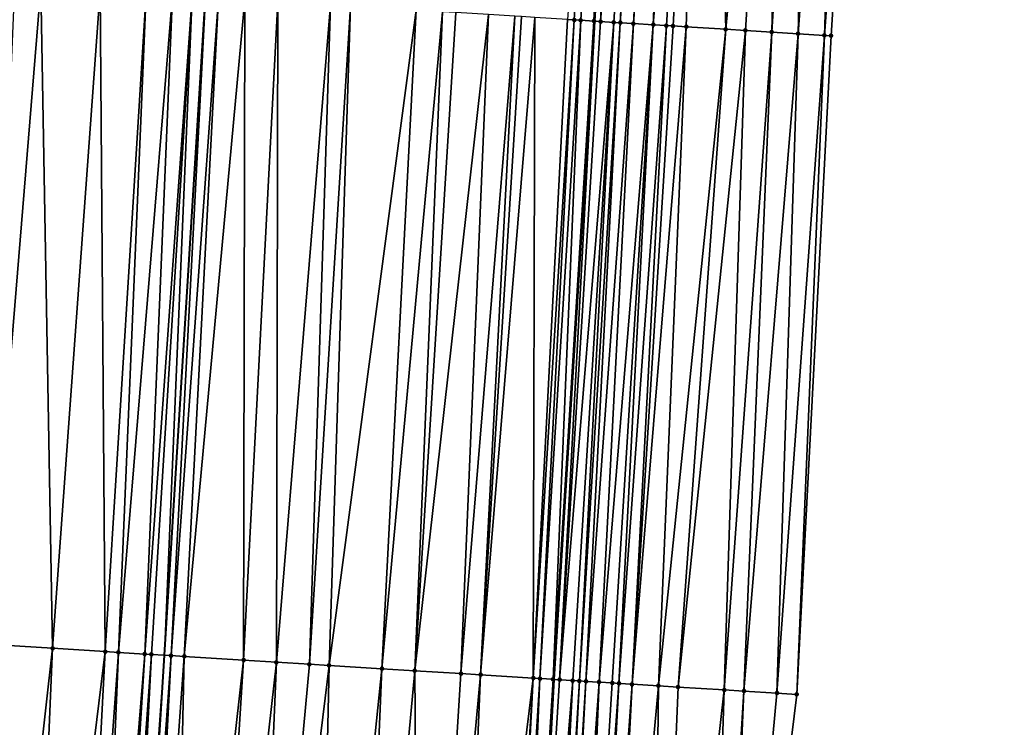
# Model space of a CAD drawing. Header units: feet. Extents: x 2004186 to 2014793, y 836912 to 864902.
# Tile 265 of 656: x 2010702 to 2010732, y 845060 to 845082. Entities that reach past the tile are written whole.
import ezdxf

# ---------------------------------------------------------------- set-up
doc = ezdxf.new("R2010")
doc.units = ezdxf.units.FT
doc.header["$LTSCALE"] = 100
doc.header["$MEASUREMENT"] = 0
for name, color, linetype, lineweight in [('EP_Travel Lane', 5, 'Continuous', 40), ('GPL_Skip Line', 2, 'Continuous', 40), ('Road Shots', 4, 'Continuous', 200), ('Road X-Section', 30, 'Continuous', 13)]:
    doc.layers.add(name, color=color, linetype=linetype, lineweight=lineweight)
doc.layers.add('I-77 SB_MM21-27-Surface-Border', color=7, linetype='Continuous')
doc.layers.add('I-77 SB_MM21-27-Surface-TIN', color=7, linetype='Continuous')

msp = doc.modelspace()

# ---------------------------------------------------------------- linework, layer by layer
at = {"layer": 'EP_Travel Lane'}
msp.add_polyline3d([(2010707.437100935, 844881.9231426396, 417.1435426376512), (2010708.656950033, 844901.8782033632, 417.36672570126), (2010709.876859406, 844921.834250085, 417.6155089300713), (2010711.096844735, 844941.7915393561, 417.8619047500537), (2010712.317186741, 844961.7526256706, 418.1048360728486), (2010713.543113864, 844981.692849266, 418.3668245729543), (2010714.777367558, 845001.6517123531, 418.6161756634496), (2010716.011718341, 845021.6121454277, 418.8373579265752), (2010717.245929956, 845041.5703280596, 419.0776924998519), (2010718.480313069, 845061.5312839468, 419.2801291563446), (2010719.714569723, 845081.4901948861, 419.5310300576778), (2010720.94890513, 845101.4503793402, 419.7585448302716), (2010722.183018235, 845121.4086172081, 419.9808981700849), (2010723.410619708, 845141.3557965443, 420.19337910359), (2010724.632847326, 845161.3150765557, 420.3935569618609), (2010725.854958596, 845181.2724565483, 420.6239400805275)], dxfattribs=at)
at = {"layer": 'GPL_Skip Line'}
msp.add_polyline3d([(2010695.654585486, 844882.6339208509, 417.3118128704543), (2010696.861831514, 844902.5896861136, 417.5372848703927), (2010698.069128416, 844922.5462923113, 417.7819883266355), (2010699.276525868, 844942.5045606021, 418.0487875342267), (2010700.484429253, 844962.4667533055, 418.2730756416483), (2010701.708585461, 844982.4267762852, 418.5285146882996), (2010702.949863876, 845002.3855538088, 418.7671972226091), (2010704.191201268, 845022.3452796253, 419.0010058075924), (2010705.432428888, 845042.3032403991, 419.2425557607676), (2010706.673786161, 845062.2632858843, 419.4631332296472), (2010707.915060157, 845082.2219923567, 419.7077667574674), (2010709.156408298, 845102.1818910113, 419.9220091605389), (2010710.397786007, 845122.1399300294, 420.1534515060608), (2010711.64798445, 845142.0964238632, 420.3681262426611), (2010712.907572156, 845162.0530814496, 420.5808759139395), (2010714.167060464, 845182.0081641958, 420.8089347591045)], dxfattribs=at)
at = {"layer": 'I-77 SB_MM21-27-Surface-Border', "color": 3, "linetype": 'ByBlock', "lineweight": -2}
msp.add_polyline3d([(2010732.131609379, 845180.879003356, 420.3721934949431), (2010730.872119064, 845160.9238887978, 420.1549066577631), (2010730.011715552, 845140.9416950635, 419.9452888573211), (2010729.161795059, 845120.9771813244, 419.7245056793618), (2010728.120064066, 845101.0072496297, 419.5110164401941), (2010726.878722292, 845081.0474533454, 419.2872583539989), (2010725.837085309, 845061.0766971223, 419.0426883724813), (2010723.397970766, 845041.1899922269, 418.8688740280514), (2010723.354491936, 845021.1585545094, 418.5871086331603), (2010722.113115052, 845001.1981936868, 418.380678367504), (2010720.871873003, 844981.2400009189, 418.1388715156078), (2010719.450004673, 844961.3235252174, 417.8896627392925), (2010717.842853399, 844941.3858550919, 417.6423047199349), (2010716.435859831, 844921.4403070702, 417.4072920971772), (2010714.62961452, 844901.5192159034, 417.1748440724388), (2010713.422366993, 844881.5634258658, 416.9460509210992)], dxfattribs=at)
at = {"layer": 'I-77 SB_MM21-27-Surface-TIN', "color": 128, "linetype": 'ByBlock', "lineweight": -2}
for points in [[(2010720.334906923, 845101.4882261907, 419.7878863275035), (2010718.893951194, 845081.5408504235, 419.5640095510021), (2010719.09356802, 845081.528476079, 419.560520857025)], [(2010720.334906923, 845101.4882261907, 419.7878863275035), (2010719.09356802, 845081.528476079, 419.560520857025), (2010719.293187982, 845081.516152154, 419.5526447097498)], [(2010720.534524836, 845101.4758693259, 419.7828839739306), (2010720.334906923, 845101.4882261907, 419.7878863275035), (2010719.293187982, 845081.516152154, 419.5526447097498)], [(2010720.534524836, 845101.4758693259, 419.7828839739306), (2010719.293187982, 845081.516152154, 419.5526447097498), (2010719.692431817, 845081.4915671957, 419.53141955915)], [(2010720.933770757, 845101.4513179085, 419.7587759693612), (2010720.534524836, 845101.4758693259, 419.7828839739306), (2010719.692431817, 845081.4915671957, 419.53141955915)], [(2010720.933770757, 845101.4513179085, 419.7587759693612), (2010719.692431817, 845081.4915671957, 419.53141955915), (2010719.714569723, 845081.4901948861, 419.5310300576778)], [(2010720.933770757, 845101.4513179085, 419.7587759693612), (2010719.714569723, 845081.4901948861, 419.5310300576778), (2010720.94890513, 845101.4503793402, 419.7585448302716)], [(2010719.892048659, 845081.4791931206, 419.5279074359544), (2010720.94890513, 845101.4503793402, 419.7585448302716), (2010719.714569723, 845081.4901948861, 419.5310300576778)], [(2010721.532620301, 845101.4141798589, 419.7496300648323), (2010720.94890513, 845101.4503793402, 419.7585448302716), (2010719.892048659, 845081.4791931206, 419.5279074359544)], [(2010721.532620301, 845101.4141798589, 419.7496300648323), (2010719.892048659, 845081.4791931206, 419.5279074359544), (2010720.291277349, 845081.4543646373, 419.52787372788)], [(2010721.532620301, 845101.4141798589, 419.7496300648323), (2010720.291277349, 845081.4543646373, 419.52787372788), (2010720.490895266, 845081.4420078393, 419.5228581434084)], [(2010721.732236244, 845101.4017913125, 419.7473805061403), (2010721.532620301, 845101.4141798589, 419.7496300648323), (2010720.490895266, 845081.4420078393, 419.5228581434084)], [(2010721.931856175, 845101.3894669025, 419.7395581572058), (2010721.732236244, 845101.4017913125, 419.7473805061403), (2010720.490895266, 845081.4420078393, 419.5228581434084)], [(2010721.931856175, 845101.3894669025, 419.7395581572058), (2010720.490895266, 845081.4420078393, 419.5228581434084), (2010720.890140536, 845081.4174459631, 419.4996244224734)], [(2010722.331097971, 845101.3648491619, 419.7212129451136), (2010721.931856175, 845101.3894669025, 419.7395581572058), (2010720.890140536, 845081.4174459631, 419.4996244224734)], [(2010722.331097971, 845101.3648491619, 419.7212129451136), (2010720.890140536, 845081.4174459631, 419.4996244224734), (2010721.488999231, 845081.3804550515, 419.4776611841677)], [(2010723.129573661, 845101.3154866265, 419.695562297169), (2010722.331097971, 845101.3648491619, 419.7212129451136), (2010721.488999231, 845081.3804550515, 419.4776611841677)], [(2010723.129573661, 845101.3154866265, 419.695562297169), (2010721.488999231, 845081.3804550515, 419.4776611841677), (2010721.888235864, 845081.3557542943, 419.4665128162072)], [(2010723.129573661, 845101.3154866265, 419.695562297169), (2010721.888235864, 845081.3557542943, 419.4665128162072), (2010722.087852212, 845081.3433722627, 419.4636930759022)], [(2010723.129573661, 845101.3154866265, 419.695562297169), (2010722.087852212, 845081.3433722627, 419.4636930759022), (2010722.487090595, 845081.3186996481, 419.4500957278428)], [(2010723.129573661, 845101.3154866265, 419.695562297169), (2010722.487090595, 845081.3186996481, 419.4500957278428), (2010723.684808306, 845081.2447229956, 419.4057193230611)], [(2010725.5250082, 845101.1675191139, 419.608175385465), (2010723.129573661, 845101.3154866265, 419.695562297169), (2010723.684808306, 845081.2447229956, 419.4057193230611)], [(2010725.5250082, 845101.1675191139, 419.608175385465), (2010723.684808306, 845081.2447229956, 419.4057193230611), (2010724.283669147, 845081.2077665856, 419.3807537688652)], [(2010725.5250082, 845101.1675191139, 419.608175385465), (2010724.283669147, 845081.2077665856, 419.3807537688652), (2010725.082147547, 845081.1584476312, 419.3512727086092)], [(2010726.32348811, 845101.118224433, 419.5766288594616), (2010725.5250082, 845101.1675191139, 419.608175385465), (2010725.082147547, 845081.1584476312, 419.3512727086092)], [(2010726.32348811, 845101.118224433, 419.5766288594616), (2010725.082147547, 845081.1584476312, 419.3512727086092), (2010725.88062646, 845081.109136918, 419.3210744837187)], [(2010727.321587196, 845101.0565931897, 419.5383158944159), (2010726.32348811, 845101.118224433, 419.5766288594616), (2010725.88062646, 845081.109136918, 419.3210744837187)], [(2010727.321587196, 845101.0565931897, 419.5383158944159), (2010725.88062646, 845081.109136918, 419.3210744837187), (2010726.679101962, 845081.0597713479, 419.2956498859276)], [(2010727.321587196, 845101.0565931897, 419.5383158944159), (2010726.679101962, 845081.0597713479, 419.2956498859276), (2010728.120064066, 845101.0072496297, 419.5110164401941)], [(2010728.120064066, 845101.0072496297, 419.5110164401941), (2010726.679101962, 845081.0597713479, 419.2956498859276), (2010726.878722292, 845081.0474533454, 419.2872583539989)], [(2010702.924747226, 845082.5330829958, 419.644263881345), (2010702.126296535, 845082.5828474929, 419.6349740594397), (2010701.28424777, 845062.5992569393, 419.3999275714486)], [(2010702.924747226, 845082.5330829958, 419.644263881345), (2010701.28424777, 845062.5992569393, 419.3999275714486), (2010703.280371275, 845062.4747938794, 419.4257103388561)], [(2010704.721254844, 845082.421009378, 419.6741724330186), (2010702.924747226, 845082.5330829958, 419.644263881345), (2010703.280371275, 845062.4747938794, 419.4257103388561)], [(2010704.721254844, 845082.421009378, 419.6741724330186), (2010703.280371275, 845062.4747938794, 419.4257103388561), (2010704.877264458, 845062.3751330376, 419.4536494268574)], [(2010706.118536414, 845082.3338067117, 419.7004191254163), (2010704.721254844, 845082.421009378, 419.6741724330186), (2010704.877264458, 845062.3751330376, 419.4536494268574)], [(2010706.118536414, 845082.3338067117, 419.7004191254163), (2010704.877264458, 845062.3751330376, 419.4536494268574), (2010705.276487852, 845062.3502194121, 419.460505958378)], [(2010706.916987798, 845082.2840533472, 419.7087401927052), (2010706.118536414, 845082.3338067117, 419.7004191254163), (2010705.276487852, 845062.3502194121, 419.460505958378)], [(2010706.916987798, 845082.2840533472, 419.7087401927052), (2010705.276487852, 845062.3502194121, 419.460505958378), (2010706.074939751, 845062.3004743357, 419.4675711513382)], [(2010707.515828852, 845082.2467787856, 419.7114600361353), (2010706.916987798, 845082.2840533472, 419.7087401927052), (2010706.074939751, 845062.3004743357, 419.4675711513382)], [(2010707.515828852, 845082.2467787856, 419.7114600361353), (2010706.074939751, 845062.3004743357, 419.4675711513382), (2010706.274553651, 845062.2880529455, 419.4681337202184)], [(2010707.515828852, 845082.2467787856, 419.7114600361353), (2010706.274553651, 845062.2880529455, 419.4681337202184), (2010706.673786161, 845062.2632858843, 419.4631332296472)], [(2010707.515828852, 845082.2467787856, 419.7114600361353), (2010706.673786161, 845062.2632858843, 419.4631332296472), (2010707.915060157, 845082.2219923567, 419.7077667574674)], [(2010706.873402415, 845062.2509023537, 419.4606329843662), (2010707.915060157, 845082.2219923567, 419.7077667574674), (2010706.673786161, 845062.2632858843, 419.4631332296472)], [(2010708.314289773, 845082.1971787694, 419.7064368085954), (2010707.915060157, 845082.2219923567, 419.7077667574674), (2010706.873402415, 845062.2509023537, 419.4606329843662)], [(2010708.314289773, 845082.1971787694, 419.7064368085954), (2010706.873402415, 845062.2509023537, 419.4606329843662), (2010707.272631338, 845062.2260776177, 419.4602983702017)], [(2010709.112757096, 845082.147681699, 419.6924552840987), (2010708.314289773, 845082.1971787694, 419.7064368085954), (2010707.272631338, 845062.2260776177, 419.4602983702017)], [(2010709.112757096, 845082.147681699, 419.6924552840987), (2010707.272631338, 845062.2260776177, 419.4602983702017), (2010709.069184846, 845062.1147418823, 419.428408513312)], [(2010710.110842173, 845082.0858252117, 419.6736861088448), (2010709.112757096, 845082.147681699, 419.6924552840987), (2010709.069184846, 845062.1147418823, 419.428408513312)], [(2010710.110842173, 845082.0858252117, 419.6736861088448), (2010709.069184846, 845062.1147418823, 419.428408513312), (2010710.067268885, 845062.0528686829, 419.4123109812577)], [(2010711.707772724, 845081.9867652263, 419.6514528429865), (2010710.110842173, 845082.0858252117, 419.6736861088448), (2010710.067268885, 845062.0528686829, 419.4123109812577)], [(2010711.707772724, 845081.9867652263, 419.6514528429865), (2010710.067268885, 845062.0528686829, 419.4123109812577), (2010711.065348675, 845061.9909271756, 419.401739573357)], [(2010712.306619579, 845081.9495839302, 419.6460567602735), (2010711.707772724, 845081.9867652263, 419.6514528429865), (2010711.065348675, 845061.9909271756, 419.401739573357)], [(2010712.306619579, 845081.9495839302, 419.6460567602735), (2010711.065348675, 845061.9909271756, 419.401739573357), (2010711.664194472, 845061.9537288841, 419.3980977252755)], [(2010714.302774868, 845081.8256319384, 419.62931753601), (2010712.306619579, 845081.9495839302, 419.6460567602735), (2010711.664194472, 845061.9537288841, 419.3980977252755)], [(2010714.302774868, 845081.8256319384, 419.62931753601), (2010711.664194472, 845061.9537288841, 419.3980977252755), (2010713.261121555, 845061.8546131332, 419.3819389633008)], [(2010715.1012394, 845081.7760899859, 419.6192416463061), (2010714.302774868, 845081.8256319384, 419.62931753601), (2010713.261121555, 845061.8546131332, 419.3819389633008)], [(2010715.1012394, 845081.7760899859, 419.6192416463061), (2010713.261121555, 845061.8546131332, 419.3819389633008), (2010714.25920094, 845061.792665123, 419.3718936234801)], [(2010715.500472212, 845081.7513277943, 419.6134392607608), (2010715.1012394, 845081.7760899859, 419.6192416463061), (2010714.25920094, 845061.792665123, 419.3718936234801)], [(2010716.49855105, 845081.6893709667, 419.6034016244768), (2010715.500472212, 845081.7513277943, 419.6134392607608), (2010714.25920094, 845061.792665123, 419.3718936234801)], [(2010716.49855105, 845081.6893709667, 419.6034016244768), (2010714.25920094, 845061.792665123, 419.3718936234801), (2010715.65651242, 845061.705943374, 419.3573880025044)], [(2010717.29701562, 845081.6398296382, 419.5932714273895), (2010716.49855105, 845081.6893709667, 419.6034016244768), (2010715.65651242, 845061.705943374, 419.3573880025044)], [(2010717.29701562, 845081.6398296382, 419.5932714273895), (2010715.65651242, 845061.705943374, 419.3573880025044), (2010716.255363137, 845061.6688241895, 419.3473464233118)], [(2010717.496632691, 845081.6274592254, 419.5894406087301), (2010717.29701562, 845081.6398296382, 419.5932714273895), (2010716.255363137, 845061.6688241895, 419.3473464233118)], [(2010717.895864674, 845081.6026837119, 419.5847974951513), (2010717.496632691, 845081.6274592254, 419.5894406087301), (2010716.255363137, 845061.6688241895, 419.3473464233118)], [(2010717.895864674, 845081.6026837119, 419.5847974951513), (2010716.255363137, 845061.6688241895, 419.3473464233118), (2010717.852304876, 845061.5699440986, 419.3121227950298)], [(2010718.893951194, 845081.5408504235, 419.5640095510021), (2010717.895864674, 845081.6026837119, 419.5847974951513), (2010717.852304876, 845061.5699440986, 419.3121227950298)], [(2010719.09356802, 845081.528476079, 419.560520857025), (2010718.893951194, 845081.5408504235, 419.5640095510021), (2010717.852304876, 845061.5699440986, 419.3121227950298)], [(2010719.09356802, 845081.528476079, 419.560520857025), (2010717.852304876, 845061.5699440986, 419.3121227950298), (2010718.051924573, 845061.5576159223, 419.3051443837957)], [(2010719.293187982, 845081.516152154, 419.5526447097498), (2010719.09356802, 845081.528476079, 419.560520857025), (2010718.051924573, 845061.5576159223, 419.3051443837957)], [(2010719.293187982, 845081.516152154, 419.5526447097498), (2010718.051924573, 845061.5576159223, 419.3051443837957), (2010718.451172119, 845061.5330906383, 419.2805841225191)], [(2010719.692431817, 845081.4915671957, 419.53141955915), (2010719.293187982, 845081.516152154, 419.5526447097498), (2010718.451172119, 845061.5330906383, 419.2805841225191)], [(2010719.692431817, 845081.4915671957, 419.53141955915), (2010718.451172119, 845061.5330906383, 419.2805841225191), (2010718.480313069, 845061.5312839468, 419.2801291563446)], [(2010719.692431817, 845081.4915671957, 419.53141955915), (2010718.480313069, 845061.5312839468, 419.2801291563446), (2010719.714569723, 845081.4901948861, 419.5310300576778)], [(2010718.650788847, 845061.5207147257, 419.2774675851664), (2010719.714569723, 845081.4901948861, 419.5310300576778), (2010718.480313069, 845061.5312839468, 419.2801291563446)], [(2010719.892048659, 845081.4791931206, 419.5279074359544), (2010719.714569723, 845081.4901948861, 419.5310300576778), (2010718.650788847, 845061.5207147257, 419.2774675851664)], [(2010720.291277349, 845081.4543646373, 419.52787372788), (2010719.892048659, 845081.4791931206, 419.5279074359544), (2010718.650788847, 845061.5207147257, 419.2774675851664)], [(2010720.291277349, 845081.4543646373, 419.52787372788), (2010718.650788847, 845061.5207147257, 419.2774675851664), (2010719.050013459, 845061.4958206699, 419.282740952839)], [(2010720.291277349, 845081.4543646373, 419.52787372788), (2010719.050013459, 845061.4958206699, 419.282740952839), (2010719.24962928, 845061.4834301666, 419.2808047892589)], [(2010720.490895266, 845081.4420078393, 419.5228581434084), (2010720.291277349, 845081.4543646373, 419.52787372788), (2010719.24962928, 845061.4834301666, 419.2808047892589)], [(2010720.490895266, 845081.4420078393, 419.5228581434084), (2010719.24962928, 845061.4834301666, 419.2808047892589), (2010719.44925236, 845061.4711563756, 419.2694266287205)], [(2010720.890140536, 845081.4174459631, 419.4996244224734), (2010720.490895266, 845081.4420078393, 419.5228581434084), (2010719.44925236, 845061.4711563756, 419.2694266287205)], [(2010720.890140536, 845081.4174459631, 419.4996244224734), (2010719.44925236, 845061.4711563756, 419.2694266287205), (2010719.848492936, 845061.4465190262, 419.2539324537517)], [(2010721.488999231, 845081.3804550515, 419.4776611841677), (2010720.890140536, 845081.4174459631, 419.4996244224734), (2010719.848492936, 845061.4465190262, 419.2539324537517)], [(2010721.488999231, 845081.3804550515, 419.4776611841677), (2010719.848492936, 845061.4465190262, 419.2539324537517), (2010720.247731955, 845061.421856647, 419.2404631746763)], [(2010721.488999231, 845081.3804550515, 419.4776611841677), (2010720.247731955, 845061.421856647, 419.2404631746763), (2010720.447349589, 845061.40949528, 419.2361698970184)], [(2010721.888235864, 845081.3557542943, 419.4665128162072), (2010721.488999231, 845081.3804550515, 419.4776611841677), (2010720.447349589, 845061.40949528, 419.2361698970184)], [(2010721.888235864, 845081.3557542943, 419.4665128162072), (2010720.447349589, 845061.40949528, 419.2361698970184), (2010720.846581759, 845061.3847227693, 419.2316102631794)], [(2010722.087852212, 845081.3433722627, 419.4636930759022), (2010721.888235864, 845081.3557542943, 419.4665128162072), (2010720.846581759, 845061.3847227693, 419.2316102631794)], [(2010722.487090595, 845081.3186996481, 419.4500957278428), (2010722.087852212, 845081.3433722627, 419.4636930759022), (2010720.846581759, 845061.3847227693, 419.2316102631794)], [(2010722.487090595, 845081.3186996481, 419.4500957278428), (2010720.846581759, 845061.3847227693, 419.2316102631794), (2010721.645062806, 845061.3354463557, 419.200760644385)], [(2010723.684808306, 845081.2447229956, 419.4057193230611), (2010722.487090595, 845081.3186996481, 419.4500957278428), (2010721.645062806, 845061.3354463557, 419.200760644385)], [(2010723.684808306, 845081.2447229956, 419.4057193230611), (2010721.645062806, 845061.3354463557, 419.200760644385), (2010722.243924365, 845061.2985015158, 419.1766145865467)], [(2010724.283669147, 845081.2077665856, 419.3807537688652), (2010723.684808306, 845081.2447229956, 419.4057193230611), (2010722.243924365, 845061.2985015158, 419.1766145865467)], [(2010724.283669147, 845081.2077665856, 419.3807537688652), (2010722.243924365, 845061.2985015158, 419.1766145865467), (2010723.641265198, 845061.2122517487, 419.1239256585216)], [(2010725.082147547, 845081.1584476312, 419.3512727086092), (2010724.283669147, 845081.2077665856, 419.3807537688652), (2010723.641265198, 845061.2122517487, 419.1239256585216)], [(2010725.082147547, 845081.1584476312, 419.3512727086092), (2010723.641265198, 845061.2122517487, 419.1239256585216), (2010724.24012613, 845061.1752968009, 419.1005973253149)], [(2010725.88062646, 845081.109136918, 419.3210744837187), (2010725.082147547, 845081.1584476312, 419.3512727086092), (2010724.24012613, 845061.1752968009, 419.1005973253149)], [(2010725.88062646, 845081.109136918, 419.3210744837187), (2010724.24012613, 845061.1752968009, 419.1005973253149), (2010725.238226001, 845061.11367819, 419.0639035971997)], [(2010726.679101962, 845081.0597713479, 419.2956498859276), (2010725.88062646, 845081.109136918, 419.3210744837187), (2010725.238226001, 845061.11367819, 419.0639035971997)], [(2010726.679101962, 845081.0597713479, 419.2956498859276), (2010725.238226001, 845061.11367819, 419.0639035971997), (2010725.837085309, 845061.0766971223, 419.0426883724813)], [(2010726.679101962, 845081.0597713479, 419.2956498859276), (2010725.837085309, 845061.0766971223, 419.0426883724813), (2010726.878722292, 845081.0474533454, 419.2872583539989)], [(2010703.280371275, 845062.4747938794, 419.4257103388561), (2010701.28424777, 845062.5992569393, 419.3999275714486), (2010701.040951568, 845042.5769689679, 419.1861978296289)], [(2010703.280371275, 845062.4747938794, 419.4257103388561), (2010701.040951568, 845042.5769689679, 419.1861978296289), (2010702.438235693, 845042.4898073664, 419.2102315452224)], [(2010704.877264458, 845062.3751330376, 419.4536494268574), (2010703.280371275, 845062.4747938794, 419.4257103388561), (2010702.438235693, 845042.4898073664, 419.2102315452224)], [(2010704.877264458, 845062.3751330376, 419.4536494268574), (2010702.438235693, 845042.4898073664, 419.2102315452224), (2010703.835516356, 845042.4025901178, 419.2393982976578)], [(2010705.276487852, 845062.3502194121, 419.460505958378), (2010704.877264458, 845062.3751330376, 419.4536494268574), (2010703.835516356, 845042.4025901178, 419.2393982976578)], [(2010705.276487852, 845062.3502194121, 419.460505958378), (2010703.835516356, 845042.4025901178, 419.2393982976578), (2010704.434354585, 845042.3652701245, 419.2464719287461)], [(2010706.074939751, 845062.3004743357, 419.4675711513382), (2010705.276487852, 845062.3502194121, 419.460505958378), (2010704.434354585, 845042.3652701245, 419.2464719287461)], [(2010706.074939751, 845062.3004743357, 419.4675711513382), (2010704.434354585, 845042.3652701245, 419.2464719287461), (2010704.833582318, 845042.3404262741, 419.2478535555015)], [(2010706.274553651, 845062.2880529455, 419.4681337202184), (2010706.074939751, 845062.3004743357, 419.4675711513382), (2010704.833582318, 845042.3404262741, 419.2478535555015)], [(2010706.274553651, 845062.2880529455, 419.4681337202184), (2010704.833582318, 845042.3404262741, 419.2478535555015), (2010705.232814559, 845042.3156548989, 419.2425498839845)], [(2010706.274553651, 845062.2880529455, 419.4681337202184), (2010705.232814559, 845042.3156548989, 419.2425498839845), (2010706.673786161, 845062.2632858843, 419.4631332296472)], [(2010705.232814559, 845042.3156548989, 419.2425498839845), (2010705.432428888, 845042.3032403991, 419.2425557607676), (2010706.673786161, 845062.2632858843, 419.4631332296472)], [(2010706.873402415, 845062.2509023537, 419.4606329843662), (2010706.673786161, 845062.2632858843, 419.4631332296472), (2010705.432428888, 845042.3032403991, 419.2425557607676)], [(2010706.873402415, 845062.2509023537, 419.4606329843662), (2010705.432428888, 845042.3032403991, 419.2425557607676), (2010705.831657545, 845042.2784113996, 419.2425675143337)], [(2010707.272631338, 845062.2260776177, 419.4602983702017), (2010706.873402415, 845062.2509023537, 419.4606329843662), (2010705.831657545, 845042.2784113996, 419.2425675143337)], [(2010707.272631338, 845062.2260776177, 419.4602983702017), (2010705.831657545, 845042.2784113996, 419.2425675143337), (2010706.82973954, 845042.2165053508, 419.2272431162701)], [(2010709.069184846, 845062.1147418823, 419.428408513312), (2010707.272631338, 845062.2260776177, 419.4602983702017), (2010706.82973954, 845042.2165053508, 419.2272431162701)], [(2010709.069184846, 845062.1147418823, 419.428408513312), (2010706.82973954, 845042.2165053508, 419.2272431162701), (2010707.827821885, 845042.1546049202, 419.2114004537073)], [(2010710.067268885, 845062.0528686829, 419.4123109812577), (2010709.069184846, 845062.1147418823, 419.428408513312), (2010707.827821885, 845042.1546049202, 419.2114004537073)], [(2010710.067268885, 845062.0528686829, 419.4123109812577), (2010707.827821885, 845042.1546049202, 419.2114004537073), (2010709.225133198, 845042.067880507, 419.1951067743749)], [(2010711.065348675, 845061.9909271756, 419.401739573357), (2010710.067268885, 845062.0528686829, 419.4123109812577), (2010709.225133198, 845042.067880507, 419.1951067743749)], [(2010711.664194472, 845061.9537288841, 419.3980977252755), (2010711.065348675, 845061.9909271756, 419.401739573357), (2010709.225133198, 845042.067880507, 419.1951067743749)], [(2010711.664194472, 845061.9537288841, 419.3980977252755), (2010709.225133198, 845042.067880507, 419.1951067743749), (2010711.221288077, 845041.9439219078, 419.1779716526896)], [(2010713.261121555, 845061.8546131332, 419.3819389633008), (2010711.664194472, 845061.9537288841, 419.3980977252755), (2010711.221288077, 845041.9439219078, 419.1779716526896)], [(2010713.261121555, 845061.8546131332, 419.3819389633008), (2010711.221288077, 845041.9439219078, 419.1779716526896), (2010712.418984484, 845041.8696026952, 419.1625298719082)], [(2010714.25920094, 845061.792665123, 419.3718936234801), (2010713.261121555, 845061.8546131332, 419.3819389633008), (2010712.418984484, 845041.8696026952, 419.1625298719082)], [(2010714.25920094, 845061.792665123, 419.3718936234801), (2010712.418984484, 845041.8696026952, 419.1625298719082), (2010714.415137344, 845041.7456116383, 419.1483887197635)], [(2010715.65651242, 845061.705943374, 419.3573880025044), (2010714.25920094, 845061.792665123, 419.3718936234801), (2010714.415137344, 845041.7456116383, 419.1483887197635)], [(2010716.255363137, 845061.6688241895, 419.3473464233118), (2010715.65651242, 845061.705943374, 419.3573880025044), (2010714.415137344, 845041.7456116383, 419.1483887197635)], [(2010716.255363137, 845061.6688241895, 419.3473464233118), (2010714.415137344, 845041.7456116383, 419.1483887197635), (2010715.413217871, 845041.6836819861, 419.1352415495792)], [(2010717.852304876, 845061.5699440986, 419.3121227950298), (2010716.255363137, 845061.6688241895, 419.3473464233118), (2010715.413217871, 845041.6836819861, 419.1352415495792)], [(2010717.852304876, 845061.5699440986, 419.3121227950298), (2010715.413217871, 845041.6836819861, 419.1352415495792), (2010716.610920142, 845041.6094570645, 419.1111021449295)], [(2010717.852304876, 845061.5699440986, 419.3121227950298), (2010716.610920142, 845041.6094570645, 419.1111021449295), (2010716.81053945, 845041.5971226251, 419.1037230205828)], [(2010718.051924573, 845061.5576159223, 419.3051443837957), (2010717.852304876, 845061.5699440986, 419.3121227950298), (2010716.81053945, 845041.5971226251, 419.1037230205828)], [(2010718.051924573, 845061.5576159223, 419.3051443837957), (2010716.81053945, 845041.5971226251, 419.1037230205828), (2010717.209785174, 845041.5725680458, 419.0784215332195)], [(2010718.451172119, 845061.5330906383, 419.2805841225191), (2010718.051924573, 845061.5576159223, 419.3051443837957), (2010717.209785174, 845041.5725680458, 419.0784215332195)], [(2010718.451172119, 845061.5330906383, 419.2805841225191), (2010717.209785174, 845041.5725680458, 419.0784215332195), (2010717.245929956, 845041.5703280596, 419.0776924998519)], [(2010718.451172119, 845061.5330906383, 419.2805841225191), (2010717.245929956, 845041.5703280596, 419.0776924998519), (2010718.480313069, 845061.5312839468, 419.2801291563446)], [(2010717.409402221, 845041.5601972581, 419.0743952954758), (2010718.480313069, 845061.5312839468, 419.2801291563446), (2010717.245929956, 845041.5703280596, 419.0776924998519)], [(2010718.650788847, 845061.5207147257, 419.2774675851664), (2010718.480313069, 845061.5312839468, 419.2801291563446), (2010717.409402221, 845041.5601972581, 419.0743952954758)], [(2010719.050013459, 845061.4958206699, 419.282740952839), (2010718.650788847, 845061.5207147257, 419.2774675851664), (2010717.409402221, 845041.5601972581, 419.0743952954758)], [(2010719.050013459, 845061.4958206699, 419.282740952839), (2010717.409402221, 845041.5601972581, 419.0743952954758), (2010717.808629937, 845041.5353531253, 419.0758029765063)], [(2010719.050013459, 845061.4958206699, 419.282740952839), (2010717.808629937, 845041.5353531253, 419.0758029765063), (2010718.008246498, 845041.5229745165, 419.07249817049)], [(2010719.24962928, 845061.4834301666, 419.2808047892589), (2010719.050013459, 845061.4958206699, 419.282740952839), (2010718.008246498, 845041.5229745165, 419.07249817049)], [(2010719.24962928, 845061.4834301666, 419.2808047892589), (2010718.008246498, 845041.5229745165, 419.07249817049), (2010718.207870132, 845041.5107096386, 419.0587025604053)], [(2010719.44925236, 845061.4711563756, 419.2694266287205), (2010719.24962928, 845061.4834301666, 419.2808047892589), (2010718.207870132, 845041.5107096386, 419.0587025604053)], [(2010719.44925236, 845061.4711563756, 419.2694266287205), (2010718.207870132, 845041.5107096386, 419.0587025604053), (2010718.407492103, 845041.4984180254, 419.0473730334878)], [(2010719.848492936, 845061.4465190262, 419.2539324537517), (2010719.44925236, 845061.4711563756, 419.2694266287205), (2010718.407492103, 845041.4984180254, 419.0473730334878)], [(2010719.848492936, 845061.4465190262, 419.2539324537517), (2010718.407492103, 845041.4984180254, 419.0473730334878), (2010719.006351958, 845041.4614457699, 419.0223704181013)], [(2010720.247731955, 845061.421856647, 419.2404631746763), (2010719.848492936, 845061.4465190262, 419.2539324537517), (2010719.006351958, 845041.4614457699, 419.0223704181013)], [(2010720.447349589, 845061.40949528, 419.2361698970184), (2010720.247731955, 845061.421856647, 419.2404631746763), (2010719.006351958, 845041.4614457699, 419.0223704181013)], [(2010720.447349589, 845061.40949528, 419.2361698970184), (2010719.006351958, 845041.4614457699, 419.0223704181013), (2010719.405589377, 845041.4367576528, 419.0093868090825)], [(2010720.846581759, 845061.3847227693, 419.2316102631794), (2010720.447349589, 845061.40949528, 419.2361698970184), (2010719.405589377, 845041.4367576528, 419.0093868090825)], [(2010720.846581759, 845061.3847227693, 419.2316102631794), (2010719.405589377, 845041.4367576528, 419.0093868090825), (2010719.605200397, 845041.4242899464, 419.0143006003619)], [(2010720.846581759, 845061.3847227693, 419.2316102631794), (2010719.605200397, 845041.4242899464, 419.0143006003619), (2010719.804818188, 845041.4119311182, 419.0091711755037)], [(2010721.645062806, 845061.3354463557, 419.200760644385), (2010720.846581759, 845061.3847227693, 419.2316102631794), (2010719.804818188, 845041.4119311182, 419.0091711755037)], [(2010721.645062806, 845061.3354463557, 419.200760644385), (2010719.804818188, 845041.4119311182, 419.0091711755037), (2010721.401777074, 845041.3133267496, 418.9435756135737)], [(2010722.243924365, 845061.2985015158, 419.1766145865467), (2010721.645062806, 845061.3354463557, 419.200760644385), (2010721.401777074, 845041.3133267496, 418.9435756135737)], [(2010723.641265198, 845061.2122517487, 419.1239256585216), (2010722.243924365, 845061.2985015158, 419.1766145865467), (2010721.401777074, 845041.3133267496, 418.9435756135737)], [(2010723.641265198, 845061.2122517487, 419.1239256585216), (2010721.401777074, 845041.3133267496, 418.9435756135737), (2010722.99873398, 845041.2146905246, 418.880918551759)], [(2010724.24012613, 845061.1752968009, 419.1005973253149), (2010723.641265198, 845061.2122517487, 419.1239256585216), (2010722.99873398, 845041.2146905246, 418.880918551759)], [(2010724.24012613, 845061.1752968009, 419.1005973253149), (2010722.99873398, 845041.2146905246, 418.880918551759), (2010723.397970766, 845041.1899922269, 418.8688740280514)], [(2010725.238226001, 845061.11367819, 419.0639035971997), (2010724.24012613, 845061.1752968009, 419.1005973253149), (2010723.397970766, 845041.1899922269, 418.8688740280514)], [(2010725.238226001, 845061.11367819, 419.0639035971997), (2010723.397970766, 845041.1899922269, 418.8688740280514), (2010725.837085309, 845061.0766971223, 419.0426883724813)]]:
    msp.add_3dface(points, dxfattribs=at)
at = {"layer": 'Road Shots', "lineweight": 100}
for p in [(2010719.09356802, 845081.528476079, 419.560520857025), (2010719.293187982, 845081.516152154, 419.5526447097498), (2010719.692431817, 845081.4915671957, 419.53141955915), (2010719.892048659, 845081.4791931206, 419.5279074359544), (2010720.291277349, 845081.4543646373, 419.52787372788), (2010720.490895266, 845081.4420078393, 419.5228581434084), (2010720.890140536, 845081.4174459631, 419.4996244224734), (2010721.488999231, 845081.3804550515, 419.4776611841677), (2010721.888235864, 845081.3557542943, 419.4665128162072), (2010722.087852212, 845081.3433722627, 419.4636930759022), (2010722.487090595, 845081.3186996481, 419.4500957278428), (2010723.684808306, 845081.2447229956, 419.4057193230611), (2010724.283669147, 845081.2077665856, 419.3807537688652), (2010725.082147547, 845081.1584476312, 419.3512727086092), (2010725.88062646, 845081.109136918, 419.3210744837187), (2010726.679101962, 845081.0597713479, 419.2956498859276), (2010726.878722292, 845081.0474533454, 419.2872583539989), (2010703.280371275, 845062.4747938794, 419.4257103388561), (2010704.877264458, 845062.3751330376, 419.4536494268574), (2010705.276487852, 845062.3502194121, 419.460505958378), (2010706.074939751, 845062.3004743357, 419.4675711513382), (2010706.274553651, 845062.2880529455, 419.4681337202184), (2010706.873402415, 845062.2509023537, 419.4606329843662), (2010707.272631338, 845062.2260776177, 419.4602983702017), (2010709.069184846, 845062.1147418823, 419.428408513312), (2010710.067268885, 845062.0528686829, 419.4123109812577), (2010711.065348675, 845061.9909271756, 419.401739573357), (2010711.664194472, 845061.9537288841, 419.3980977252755), (2010713.261121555, 845061.8546131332, 419.3819389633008), (2010714.25920094, 845061.792665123, 419.3718936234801), (2010715.65651242, 845061.705943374, 419.3573880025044), (2010716.255363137, 845061.6688241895, 419.3473464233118), (2010717.852304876, 845061.5699440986, 419.3121227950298), (2010718.051924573, 845061.5576159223, 419.3051443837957), (2010718.451172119, 845061.5330906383, 419.2805841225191), (2010718.650788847, 845061.5207147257, 419.2774675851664), (2010719.050013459, 845061.4958206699, 419.282740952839), (2010719.24962928, 845061.4834301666, 419.2808047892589), (2010719.44925236, 845061.4711563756, 419.2694266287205), (2010719.848492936, 845061.4465190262, 419.2539324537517), (2010720.247731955, 845061.421856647, 419.2404631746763), (2010720.447349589, 845061.40949528, 419.2361698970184), (2010720.846581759, 845061.3847227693, 419.2316102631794), (2010721.645062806, 845061.3354463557, 419.200760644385), (2010722.243924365, 845061.2985015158, 419.1766145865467), (2010723.641265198, 845061.2122517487, 419.1239256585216), (2010724.24012613, 845061.1752968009, 419.1005973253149), (2010725.238226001, 845061.11367819, 419.0639035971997), (2010725.837085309, 845061.0766971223, 419.0426883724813)]:
    msp.add_point(p, dxfattribs=at)
at = {"layer": 'Road X-Section', "extrusion": (0.0620680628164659, 0.9980055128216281, 0.01151312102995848), "elevation": 968202.2936597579, "flags": 128}
msp.add_lwpolyline([(-1954344.699838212, -10728.63807978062), (-1954345.699838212, -10728.59687595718), (-1954346.899838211, -10728.54926185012), (-1954347.299838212, -10728.53237925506), (-1954347.899838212, -10728.5119280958), (-1954348.499838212, -10728.48266024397), (-1954348.899838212, -10728.45821271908), (-1954349.299838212, -10728.43332967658), (-1954349.499838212, -10728.42780054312), (-1954349.699838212, -10728.42517748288), (-1954349.899838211, -10728.42487545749), (-1954350.099838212, -10728.4220973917), (-1954350.299838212, -10728.41442615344), (-1954350.699838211, -10728.39154045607), (-1954350.899838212, -10728.38363006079), (-1954351.699838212, -10728.36333946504), (-1954351.899838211, -10728.3597283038), (-1954352.299838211, -10728.35959008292), (-1954353.499838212, -10728.34373970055), (-1954353.899838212, -10728.3380735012), (-1954354.299838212, -10728.33502017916), (-1954354.699838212, -10728.32746765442), (-1954355.499838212, -10728.31654470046), (-1954357.299838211, -10728.29057005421), (-1954358.499838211, -10728.27036277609), (-1954359.299838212, -10728.25503614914), (-1954359.899838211, -10728.24858829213), (-1954360.299838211, -10728.24592749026), (-1954360.499838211, -10728.24163465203), (-1954360.899838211, -10728.22541526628), (-1954361.099838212, -10728.21890158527), (-1954361.299838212, -10728.21889953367), (-1954361.699838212, -10728.22447132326), (-1954361.899838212, -10728.22434678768), (-1954362.099838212, -10728.22676536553), (-1954362.299838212, -10728.22406553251), (-1954362.699838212, -10728.21269929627), (-1954363.099838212, -10728.19928405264), (-1954364.299838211, -10728.17926424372), (-1954365.899838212, -10728.15723212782), (-1954367.099838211, -10728.13653457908), (-1954367.699838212, -10728.12256400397), (-1954368.699838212, -10728.1062536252), (-1954369.499838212, -10728.09696318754), (-1954371.299838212, -10728.06705265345), (-1954372.699838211, -10728.04080422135), (-1954373.499838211, -10728.03248260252), (-1954374.099838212, -10728.02976257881), (-1954374.499838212, -10728.03345610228), (-1954374.899838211, -10728.03478613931), (-1954375.699838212, -10728.04876859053), (-1954376.699838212, -10728.06753900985), (-1954378.299838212, -10728.08977374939), (-1954378.899838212, -10728.09517018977), (-1954380.899838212, -10728.11191052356), (-1954381.699838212, -10728.12198708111), (-1954382.099838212, -10728.12778985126), (-1954383.099838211, -10728.13782815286), (-1954383.899838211, -10728.1479590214), (-1954384.099838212, -10728.15179009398), (-1954384.499838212, -10728.15643351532), (-1954385.499838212, -10728.17722283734), (-1954385.699838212, -10728.18071176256), (-1954385.899838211, -10728.18858843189), (-1954386.299838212, -10728.20981498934), (-1954386.499838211, -10728.21332734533), (-1954386.899838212, -10728.21336105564), (-1954387.099838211, -10728.21837697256), (-1954387.499838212, -10728.24161223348), (-1954388.099838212, -10728.26357692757), (-1954388.499838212, -10728.27472603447), (-1954388.699838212, -10728.27754596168), (-1954389.099838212, -10728.291144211), (-1954390.299838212, -10728.33552355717), (-1954390.899838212, -10728.36049076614), (-1954391.699838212, -10728.38997378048), (-1954392.499838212, -10728.42017400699), (-1954393.299838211, -10728.44560028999), (-1954393.499838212, -10728.45399237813)], dxfattribs=at)
at = {"layer": 'Road X-Section', "extrusion": (0.06206742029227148, 0.9979951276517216, 0.0123838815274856), "elevation": 968172.5921097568, "flags": 128}
msp.add_lwpolyline([(-1954344.496599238, -11571.77923011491), (-1954345.096599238, -11571.7538050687), (-1954345.896599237, -11571.7250788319), (-1954346.696599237, -11571.68560741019), (-1954347.296599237, -11571.66178180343), (-1954348.096599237, -11571.63607009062), (-1954348.496599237, -11571.61539902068), (-1954349.096599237, -11571.58011000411), (-1954349.296599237, -11571.57012228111), (-1954349.696599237, -11571.55988098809), (-1954349.896599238, -11571.55904714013), (-1954350.096599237, -11571.56026168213), (-1954350.296599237, -11571.55011842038), (-1954350.496599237, -11571.53438516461), (-1954350.696599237, -11571.52286218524), (-1954350.896599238, -11571.51755622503), (-1954351.096599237, -11571.51479987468), (-1954351.296599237, -11571.50897516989), (-1954351.896599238, -11571.49886507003), (-1954352.296599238, -11571.49536848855), (-1954353.496599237, -11571.4757852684), (-1954355.296599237, -11571.44512662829), (-1954356.896599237, -11571.42500019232), (-1954357.896599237, -11571.4073394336), (-1954358.896599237, -11571.38494108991), (-1954359.896599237, -11571.36840019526), (-1954360.296599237, -11571.36163759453), (-1954360.496599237, -11571.35428233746), (-1954360.896599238, -11571.34761364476), (-1954361.296599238, -11571.33794513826), (-1954361.696599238, -11571.34281443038), (-1954362.096599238, -11571.34259509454), (-1954362.296599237, -11571.33986784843), (-1954362.696599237, -11571.33084670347), (-1954363.096599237, -11571.31577680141), (-1954363.496599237, -11571.30618271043), (-1954364.096599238, -11571.29607472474), (-1954365.696599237, -11571.27771049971), (-1954366.896599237, -11571.25926528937), (-1954368.096599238, -11571.2352678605), (-1954369.096599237, -11571.22206962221), (-1954371.096599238, -11571.19628487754), (-1954372.696599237, -11571.16834364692), (-1954373.096599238, -11571.16148658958), (-1954373.896599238, -11571.15442085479), (-1954374.096599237, -11571.15385824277), (-1954374.696599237, -11571.16135955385), (-1954375.096599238, -11571.16169419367), (-1954376.896599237, -11571.19358649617), (-1954377.896599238, -11571.20968526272), (-1954378.896599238, -11571.22025748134), (-1954379.496599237, -11571.22389960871), (-1954381.096599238, -11571.24005960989), (-1954382.096599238, -11571.25010572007), (-1954383.496599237, -11571.26461245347), (-1954384.096599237, -11571.27465480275), (-1954385.696599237, -11571.30988113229), (-1954385.896599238, -11571.31686007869), (-1954386.296599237, -11571.34142222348), (-1954386.496599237, -11571.34453899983), (-1954386.896599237, -11571.33926522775), (-1954387.096599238, -11571.34120153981), (-1954387.296599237, -11571.35258057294), (-1954387.696599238, -11571.36807593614), (-1954388.096599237, -11571.38154624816), (-1954388.296599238, -11571.38583985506), (-1954388.696599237, -11571.39039983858), (-1954389.496599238, -11571.4212518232), (-1954390.096599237, -11571.44539973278), (-1954391.496599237, -11571.49809270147), (-1954392.096599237, -11571.5214228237), (-1954393.096599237, -11571.55811936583), (-1954393.696599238, -11571.57933621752)], dxfattribs=at)

doc.saveas('drawing.dxf')
